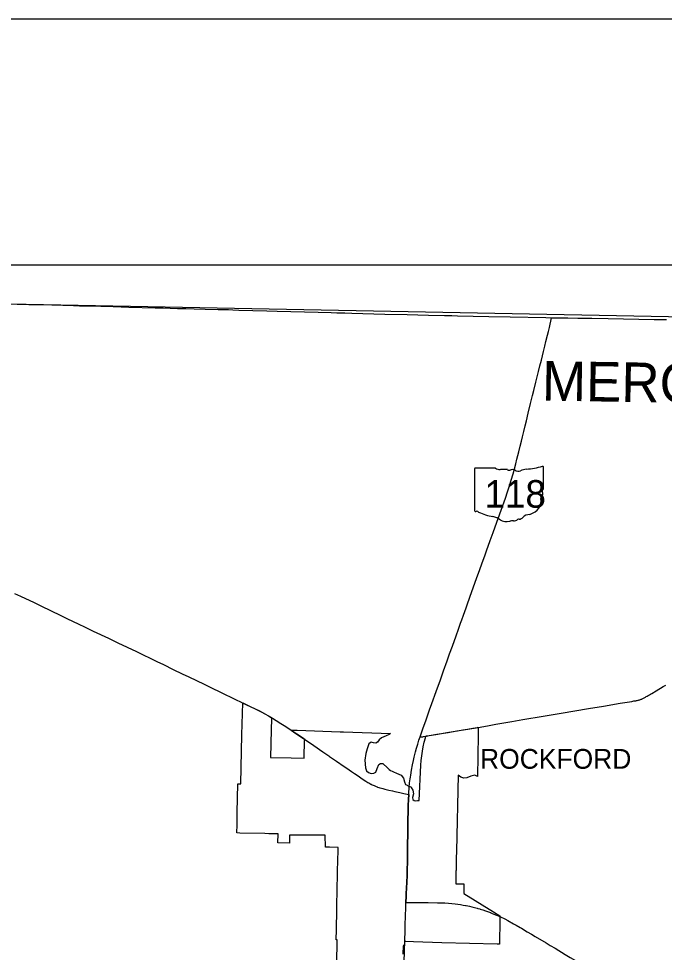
# Model space of a CAD drawing. Extents: x 0 to 34, y 0 to 22.
# Drawn here: x 3.2183 to 3.4807, y 20.6208 to 21 of the extents above; entities that cross this region are included whole.
import ezdxf

# ---------------------------------------------------------------- set-up
doc = ezdxf.new("R2010")
doc.units = 0
for name, color, linetype in [('GM_X_Corporation', 7, 'Continuous'), ('GM_X_Corporation_Text', 7, 'Continuous'), ('GM_X_County', 7, 'Continuous'), ('GM_X_County_Text', 7, 'Continuous'), ('GM_X_State_Location', 7, 'Continuous'), ('GM_X_State_Route', 7, 'Continuous'), ('GM_X_State_Shield', 7, 'Continuous'), ('GM_X_US_Route', 7, 'Continuous'), ('SC_Scratch1', 7, 'Continuous'), ('SH_Data', 7, 'Continuous')]:
    doc.layers.add(name, color=color, linetype=linetype)

msp = doc.modelspace()

# ---------------------------------------------------------------- linework, layer by layer
at = {"layer": 'GM_X_Corporation'}
msp.add_lwpolyline([(3.34747, 20.60694), (3.34774, 20.62555), (3.34774, 20.62581), (3.3474, 20.62582), (3.34748, 20.63013), (3.34763, 20.63808), (3.34781, 20.64785), (3.34787, 20.651), (3.34789, 20.6518), (3.34794, 20.65487), (3.34798, 20.65699), (3.348, 20.65779), (3.34809, 20.66245), (3.34811, 20.66342), (3.348, 20.66342), (3.34457, 20.66344), (3.34296, 20.66345), (3.34294, 20.66844), (3.34027, 20.66841), (3.3373, 20.66838), (3.3344, 20.66836), (3.32973, 20.66835), (3.3284, 20.66835), (3.32834, 20.66509), (3.32364, 20.6652), (3.32371, 20.66889), (3.32022, 20.66897), (3.31995, 20.66898), (3.31839, 20.66901), (3.30815, 20.66925), (3.30698, 20.66927), (3.30699, 20.66976), (3.30704, 20.67212), (3.30715, 20.67756), (3.30739, 20.68924), (3.30856, 20.68921), (3.30906, 20.70913), (3.30939, 20.72211), (3.31242, 20.72062), (3.31618, 20.71881), (3.31866, 20.71747), (3.31955, 20.71699), (3.31974, 20.71688), (3.32011, 20.71669), (3.32078, 20.71629), (3.32108, 20.71612), (3.32107, 20.71557), (3.32093, 20.71122), (3.32059, 20.6999), (3.32908, 20.69975), (3.33437, 20.69965), (3.33438, 20.70007), (3.33454, 20.7067), (3.33455, 20.70727), (3.33426, 20.70747), (3.33163, 20.70927), (3.33141, 20.70941), (3.32898, 20.71104), (3.32906, 20.71104), (3.32997, 20.71102), (3.33144, 20.71099), (3.34893, 20.71037), (3.35, 20.71033), (3.35032, 20.71032), (3.36944, 20.70965), (3.36895, 20.70928), (3.36766, 20.70873), (3.36581, 20.70789), (3.36479, 20.70715), (3.36415, 20.70613), (3.36341, 20.70576), (3.36257, 20.70586), (3.36156, 20.70613), (3.36063, 20.70548), (3.35989, 20.70345), (3.35943, 20.70151), (3.35906, 20.69883), (3.35925, 20.69578), (3.35962, 20.69448), (3.36046, 20.69384), (3.36157, 20.69347), (3.36258, 20.69356), (3.36266, 20.6936), (3.36342, 20.69402), (3.36406, 20.6955), (3.36471, 20.69708), (3.36536, 20.69754), (3.36628, 20.69745), (3.36656, 20.69719), (3.36787, 20.69594), (3.36895, 20.695), (3.36936, 20.69465), (3.37005, 20.69441), (3.37042, 20.69427), (3.3707, 20.69416), (3.3719, 20.69358), (3.37371, 20.69271), (3.37473, 20.69151), (3.3751, 20.69003), (3.37556, 20.68892), (3.37616, 20.68865), (3.37639, 20.68855), (3.37694, 20.68832), (3.37769, 20.688), (3.37784, 20.68774), (3.37852, 20.68661), (3.3788, 20.68513), (3.37843, 20.68365), (3.37853, 20.68282), (3.37899, 20.68245), (3.37964, 20.68236), (3.38044, 20.68242), (3.38084, 20.68245), (3.38109, 20.68249), (3.38176, 20.69685), (3.38192, 20.69872), (3.38215, 20.70059), (3.38243, 20.70244), (3.38277, 20.70429), (3.38317, 20.70613), (3.38363, 20.70795), (3.38382, 20.70863), (3.38404, 20.70867), (3.38435, 20.70872), (3.38779, 20.70929), (3.39311, 20.7102), (3.39672, 20.71079), (3.39883, 20.71115), (3.4007, 20.71147), (3.40291, 20.71184), (3.40477, 20.71216), (3.40504, 20.7122), (3.40503, 20.71171), (3.405, 20.70897), (3.40483, 20.69219), (3.40371, 20.69275), (3.40214, 20.69238), (3.40048, 20.69173), (3.39918, 20.69154), (3.39798, 20.692), (3.39694, 20.6927), (3.39624, 20.66183), (3.39616, 20.65904), (3.39606, 20.65434), (3.39605, 20.6541), (3.39604, 20.65373), (3.39603, 20.65201), (3.39603, 20.65177), (3.39601, 20.64936), (3.39601, 20.64856), (3.39927, 20.64855), (3.39921, 20.64467), (3.41123, 20.63726), (3.41385, 20.63565), (3.41384, 20.63533), (3.41382, 20.63412), (3.41367, 20.6241), (3.41272, 20.62412), (3.39031, 20.62461), (3.37873, 20.62503), (3.37566, 20.62515), (3.37518, 20.62516), (3.37515, 20.62417), (3.37514, 20.62345), (3.37461, 20.62347), (3.3745, 20.6201)], dxfattribs=at)
at = {"layer": 'GM_X_County'}
msp.add_lwpolyline([(3.21767, 20.8841), (3.22242, 20.88397), (3.22743, 20.88385), (3.24054, 20.8835), (3.24299, 20.88343), (3.24668, 20.88332), (3.24672, 20.88332), (3.2567, 20.88303), (3.26302, 20.88285), (3.27384, 20.88257), (3.277, 20.8825), (3.2799, 20.88241), (3.2828, 20.88235), (3.28623, 20.88222), (3.28966, 20.88216), (3.29414, 20.88203), (3.29941, 20.88191), (3.30041, 20.88188), (3.30363, 20.88182), (3.30529, 20.88175), (3.30785, 20.88166), (3.31919, 20.88134), (3.32341, 20.8812), (3.32894, 20.88106), (3.34002, 20.88075), (3.34529, 20.88061), (3.34767, 20.88054), (3.3503, 20.8805), (3.35081, 20.88048), (3.35373, 20.88037), (3.3627, 20.88015), (3.36718, 20.88002), (3.37614, 20.87982), (3.38485, 20.8796), (3.39144, 20.87947), (3.39434, 20.8794), (3.39671, 20.87933), (3.40937, 20.87903), (3.41807, 20.87886), (3.43258, 20.87858), (3.43469, 20.87854), (3.43486, 20.87854), (3.43706, 20.87852), (3.44155, 20.87845), (3.44551, 20.87841), (3.45131, 20.87831), (3.4579, 20.87817), (3.47663, 20.87787), (3.48164, 20.8778)], dxfattribs=at)
at = {"layer": 'GM_X_State_Route'}
msp.add_line((3.37516, 20.6234), (3.37522, 20.62504), dxfattribs=at)
for points in [[(3.38144, 20.70829), (3.38257, 20.71152), (3.38386, 20.71526), (3.38532, 20.71928), (3.38626, 20.72191), (3.38801, 20.72672), (3.38969, 20.73149), (3.39102, 20.73516), (3.39247, 20.73924), (3.39347, 20.74202), (3.39458, 20.74515), (3.39605, 20.74933), (3.39704, 20.75206), (3.3979, 20.7545), (3.39836, 20.7558), (3.39906, 20.75778), (3.40014, 20.76075), (3.4007, 20.76234), (3.40251, 20.7673), (3.40441, 20.77261), (3.40574, 20.77634), (3.40652, 20.77853), (3.40785, 20.78219), (3.40845, 20.78383), (3.40992, 20.78801), (3.41113, 20.79135), (3.41124, 20.79168), (3.41316, 20.79703), (3.41434, 20.80036), (3.4161, 20.80529), (3.41694, 20.80779), (3.41747, 20.80945), (3.41848, 20.81262), (3.41924, 20.81519), (3.42036, 20.8192), (3.42083, 20.82104), (3.42155, 20.82402), (3.42213, 20.82637), (3.42262, 20.82837), (3.42306, 20.83016), (3.42359, 20.83237), (3.42416, 20.83467), (3.42464, 20.83667), (3.42542, 20.8398), (3.42639, 20.84368), (3.42718, 20.84689), (3.42769, 20.84896), (3.42854, 20.85239), (3.4296, 20.85669), (3.43017, 20.859), (3.43073, 20.8613), (3.43158, 20.86479), (3.43213, 20.86699), (3.43259, 20.86888), (3.43323, 20.8715), (3.43358, 20.87288), (3.43398, 20.87463), (3.43488, 20.87849)], [(3.40506, 20.71217), (3.4089, 20.71283), (3.41228, 20.71341), (3.41873, 20.71451), (3.42324, 20.71529), (3.43142, 20.71669), (3.43877, 20.71796), (3.44992, 20.71983), (3.45601, 20.72083), (3.46277, 20.72196), (3.46748, 20.72273), (3.46793, 20.7228), (3.46834, 20.72287), (3.46876, 20.72294), (3.46911, 20.723), (3.4694, 20.72306), (3.46973, 20.72313), (3.47003, 20.7232), (3.47025, 20.72325), (3.47051, 20.72332), (3.47081, 20.72341), (3.47104, 20.72348), (3.4713, 20.72358), (3.47153, 20.72367), (3.47176, 20.72377), (3.47199, 20.72388), (3.47222, 20.724), (3.47248, 20.72414), (3.47275, 20.72429), (3.47305, 20.72445), (3.47336, 20.72463), (3.47371, 20.72483), (3.47409, 20.72506), (3.47438, 20.72523), (3.4747, 20.72542), (3.47507, 20.72564), (3.47562, 20.72596), (3.47744, 20.72704), (3.48031, 20.72872), (3.48134, 20.72933)], [(3.38144, 20.70829), (3.38177, 20.70828), (3.38193, 20.70828), (3.38209, 20.70829), (3.38228, 20.70831), (3.38255, 20.70835), (3.38287, 20.7084), (3.38404, 20.70861)], [(3.38404, 20.70861), (3.38514, 20.7088), (3.38827, 20.70934), (3.39288, 20.71012), (3.39642, 20.71071), (3.40079, 20.71145), (3.40506, 20.71217)], [(3.37706, 20.68822), (3.37714, 20.68907), (3.37721, 20.68969), (3.37731, 20.69049), (3.3774, 20.6912), (3.37751, 20.69194), (3.37765, 20.69274), (3.37798, 20.69475), (3.37839, 20.69698), (3.37876, 20.69867), (3.37907, 20.70001), (3.37962, 20.70226), (3.38002, 20.70378), (3.3805, 20.7054), (3.38097, 20.70692), (3.38144, 20.70829)], [(3.37681, 20.68486), (3.37689, 20.68603), (3.37697, 20.68719), (3.37706, 20.68822)], [(3.37664, 20.68047), (3.37673, 20.68285), (3.37681, 20.68486)], [(3.37652, 20.67461), (3.37658, 20.67802), (3.37664, 20.68047)], [(3.37641, 20.66873), (3.37646, 20.67116), (3.37651, 20.67424), (3.37652, 20.67461)], [(3.37633, 20.66275), (3.37635, 20.66453), (3.37641, 20.66873)], [(3.37627, 20.65728), (3.37629, 20.65845), (3.37631, 20.66128), (3.37633, 20.66275)], [(3.37616, 20.65182), (3.37623, 20.65463), (3.37627, 20.65728)], [(3.37591, 20.64642), (3.37598, 20.64746), (3.37605, 20.64858), (3.37609, 20.64941), (3.37616, 20.65182)], [(3.37569, 20.64102), (3.37577, 20.64362), (3.37582, 20.64505), (3.37591, 20.64642)], [(3.37555, 20.636), (3.37561, 20.6385), (3.37569, 20.64102)], [(3.37522, 20.62504), (3.37524, 20.62555), (3.37537, 20.62955), (3.37545, 20.6321), (3.37554, 20.6354), (3.37555, 20.636)], [(3.37482, 20.6136), (3.37486, 20.61462), (3.37506, 20.62047), (3.37516, 20.6234)]]:
    msp.add_lwpolyline(points, dxfattribs=at)
at = {"layer": 'GM_X_State_Shield'}
for p, q in [((3.40359, 20.81718), (3.40359, 20.80019)), ((3.41205, 20.81747), (3.40386, 20.81747)), ((3.43156, 20.80901), (3.43156, 20.81789)), ((3.43156, 20.80901), (3.43156, 20.80901))]:
    msp.add_line(p, q, dxfattribs=at)
for centre, major_axis, start_param, end_param in [((3.40391, 20.81721), (0.000324, 0), 1.712693, 3.28349), ((3.414, 20.81944), (0.00314, 0), 4.042523, 4.731795), ((3.41505, 20.80794), (0.01128, 0), 1.404758, 1.657858), ((3.41761, 20.8173), (0.000907, 0), 3.836095, 5.185415), ((3.41894, 20.81534), (0.00189, 0), 0.950623, 2.079405), ((3.42137, 20.81803), (0.00227, 0), 4.081561, 5.145723), ((3.42538, 20.81228), (0.00597, 0), 1.699011, 2.107814), ((3.42159, 20.84063), (0.02966, 0), 4.814394, 5.042369), ((3.43125, 20.81793), (0.000311, 0), 6.141152, 7.989035), ((3.43149, 20.80835), (0.000482, 0), 1.883978, 3.671073), ((3.42842, 20.80723), (0.00289, 0), 5.934695, 6.695948), ((3.43123, 20.80897), (0.000333, 0), 5.05454, 6.418171), ((3.42326, 20.80416), (0.00742, 0), 5.101752, 6.440018), ((3.43267, 20.80529), (0.0021, 0), 2.387724, 3.262537), ((3.40391, 20.80016), (0.000327, 0), 3.00124, 4.508301), ((3.40396, 20.80189), (0.00249, 0), 4.665946, 4.897461), ((3.40447, 20.79921), (0.0009, 0), 0.519207, 1.627899), ((3.41583, 20.81447), (0.02142, 0), 4.195997, 4.488961), ((3.40944, 20.79256), (0.0067, 0), 0.823519, 1.323587), ((3.41669, 20.79913), (0.00425, 0), 4.026481, 4.996735), ((3.41915, 20.79326), (0.00349, 0), 1.495662, 1.94098), ((3.41946, 20.79786), (0.00227, 0), 4.691044, 5.507374), ((3.42151, 20.79621), (0.000638, 0), 1.147584, 2.315152), ((3.42124, 20.79855), (0.0024, 0), 4.937069, 5.64225), ((3.42638, 20.79543), (0.00406, 0), 1.647645, 2.488434)]:
    msp.add_ellipse(centre, major_axis=major_axis, ratio=0.8, start_param=start_param, end_param=end_param, dxfattribs=at)
at = {"layer": 'GM_X_US_Route'}
for points in [[(3.21663, 20.76656), (3.21911, 20.76539), (3.22454, 20.76281), (3.22725, 20.76152), (3.23548, 20.75756), (3.23809, 20.7563), (3.24248, 20.75423), (3.24533, 20.75285), (3.24861, 20.75128), (3.25475, 20.74835), (3.25857, 20.74656), (3.26613, 20.74292), (3.27441, 20.73895), (3.27717, 20.73764), (3.28116, 20.73572), (3.28482, 20.73395), (3.28753, 20.73264), (3.29376, 20.72966), (3.29642, 20.72836), (3.30061, 20.72637), (3.3061, 20.72366), (3.30903, 20.72223), (3.3092, 20.72214), (3.31241, 20.7206), (3.3147, 20.71949), (3.3168, 20.71846), (3.31835, 20.71763), (3.31978, 20.71683), (3.3211, 20.71606), (3.32149, 20.71583), (3.32296, 20.71494), (3.32479, 20.71379), (3.32685, 20.71247), (3.32907, 20.711)], [(3.32907, 20.711), (3.33057, 20.71), (3.33483, 20.70705), (3.3382, 20.70477), (3.34191, 20.70225), (3.34433, 20.70059), (3.3447, 20.70033), (3.34744, 20.69847), (3.35059, 20.69632), (3.35166, 20.69557), (3.35358, 20.69427), (3.35486, 20.69339), (3.35623, 20.69245), (3.35792, 20.69128), (3.35863, 20.6908), (3.35868, 20.69077), (3.35937, 20.69032), (3.35978, 20.69006), (3.36018, 20.68983), (3.3606, 20.68959), (3.36105, 20.68934), (3.3614, 20.68915)], [(3.3614, 20.68915), (3.36154, 20.68908), (3.36196, 20.68886), (3.36236, 20.68867), (3.36277, 20.68849), (3.36328, 20.68827), (3.36364, 20.68812), (3.36395, 20.68801), (3.36418, 20.68792), (3.36462, 20.68777), (3.36513, 20.6876), (3.36572, 20.68744), (3.36635, 20.68727), (3.36709, 20.68709), (3.36871, 20.68672), (3.37027, 20.68636), (3.3712, 20.68615), (3.37316, 20.6857), (3.37485, 20.68531), (3.37681, 20.68486)], [(3.37681, 20.68486), (3.37673, 20.68285), (3.37664, 20.68047)], [(3.37664, 20.68047), (3.37658, 20.67802), (3.37652, 20.67461)], [(3.37652, 20.67461), (3.37651, 20.67424), (3.37646, 20.67116), (3.37641, 20.66873)], [(3.37641, 20.66873), (3.37635, 20.66453), (3.37633, 20.66275)], [(3.37633, 20.66275), (3.37631, 20.66128), (3.37629, 20.65845), (3.37627, 20.65728)], [(3.37627, 20.65728), (3.37623, 20.65463), (3.37616, 20.65182)], [(3.37616, 20.65182), (3.37609, 20.64941), (3.37605, 20.64858), (3.37598, 20.64746), (3.37591, 20.64642)], [(3.37591, 20.64642), (3.37582, 20.64505), (3.37577, 20.64362), (3.37569, 20.64102)], [(3.37569, 20.64102), (3.3792, 20.64099), (3.37942, 20.64099), (3.38417, 20.64101)], [(3.38417, 20.64101), (3.38468, 20.64101), (3.38854, 20.64096), (3.39014, 20.64092), (3.39121, 20.64088)], [(3.39121, 20.64088), (3.39154, 20.64087), (3.39299, 20.64078), (3.3944, 20.64065), (3.3957, 20.64051), (3.39676, 20.64036), (3.39788, 20.64019), (3.39897, 20.64001), (3.39989, 20.63983)], [(3.39989, 20.63983), (3.40022, 20.63977), (3.40148, 20.63951), (3.40247, 20.63929), (3.40357, 20.63901), (3.40465, 20.6387), (3.40491, 20.63863), (3.40575, 20.63839)], [(3.40575, 20.63839), (3.40583, 20.63836), (3.40691, 20.63802), (3.4081, 20.63762), (3.40922, 20.63723), (3.41005, 20.6369)], [(3.41005, 20.6369), (3.41012, 20.63687), (3.41246, 20.63594), (3.41389, 20.63529)], [(3.41389, 20.63529), (3.41419, 20.63515), (3.41589, 20.63433), (3.41705, 20.63371), (3.41941, 20.63241), (3.42044, 20.63182)], [(3.42044, 20.63182), (3.42206, 20.63088), (3.42265, 20.63054)], [(3.42265, 20.63054), (3.42498, 20.62917), (3.42674, 20.62812), (3.42824, 20.62724), (3.43264, 20.62462), (3.43436, 20.62359), (3.43636, 20.62242), (3.44043, 20.61997), (3.44246, 20.61873), (3.44552, 20.61688), (3.44848, 20.61513), (3.4518, 20.61319), (3.45511, 20.61122), (3.46024, 20.60809), (3.46213, 20.60691), (3.46652, 20.60409), (3.46877, 20.60262), (3.47031, 20.6016), (3.47213, 20.60044), (3.47391, 20.59929), (3.47483, 20.59864), (3.47575, 20.59796), (3.47669, 20.59724), (3.47707, 20.59692)]]:
    msp.add_lwpolyline(points, dxfattribs=at)
at = {"layer": 'SC_Scratch1'}
msp.add_lwpolyline([(3.21424, 20.88418), (4.22892, 20.86453), (4.22372, 20.60996), (4.74415, 20.60061), (4.74427, 20.60357), (5.26395, 20.59518), (5.26243, 20.42497), (5.77324, 20.42039), (5.7723, 20.33493), (6.72337, 20.32914), (6.78802, 20.32886), (6.77915, 19.70642), (6.77907, 19.66615), (7.90479, 19.56269), (8.38586, 19.51499), (8.38365, 19.4841), (8.33502, 18.99512), (8.31066, 18.75103), (8.25942, 18.21667), (8.22592, 17.87494)], dxfattribs=at)
at = {"layer": 'SH_Data'}
for p, q in [((2, 21), (9, 21)), ((2.1, 20.9), (8.9, 20.9))]:
    msp.add_line(p, q, dxfattribs=at)

# ---------------------------------------------------------------- texts
at = {"layer": 'GM_X_Corporation_Text'}
msp.add_text('ROCKFORD', height=0.008037, rotation=0, dxfattribs=at).set_placement((3.40582, 20.69535))
at = {"layer": 'GM_X_County_Text'}
msp.add_text('MERCER COUNTY', height=0.016074, rotation=359.0845, dxfattribs=at).set_placement((3.4309, 20.8449))
at = {"layer": 'GM_X_State_Location'}
for s in ['s', 'r']:
    msp.add_text(s, height=0.0000161, dxfattribs=at).set_placement((3.41726, 20.80756))
msp.add_text('118', height=0.0000161, rotation=0, dxfattribs=at).set_placement((3.41158, 20.80639))
at = {"layer": 'GM_X_State_Shield'}
msp.add_text('118', height=0.011189, dxfattribs=at).set_placement((3.40763, 20.80139))

doc.saveas('drawing.dxf')
